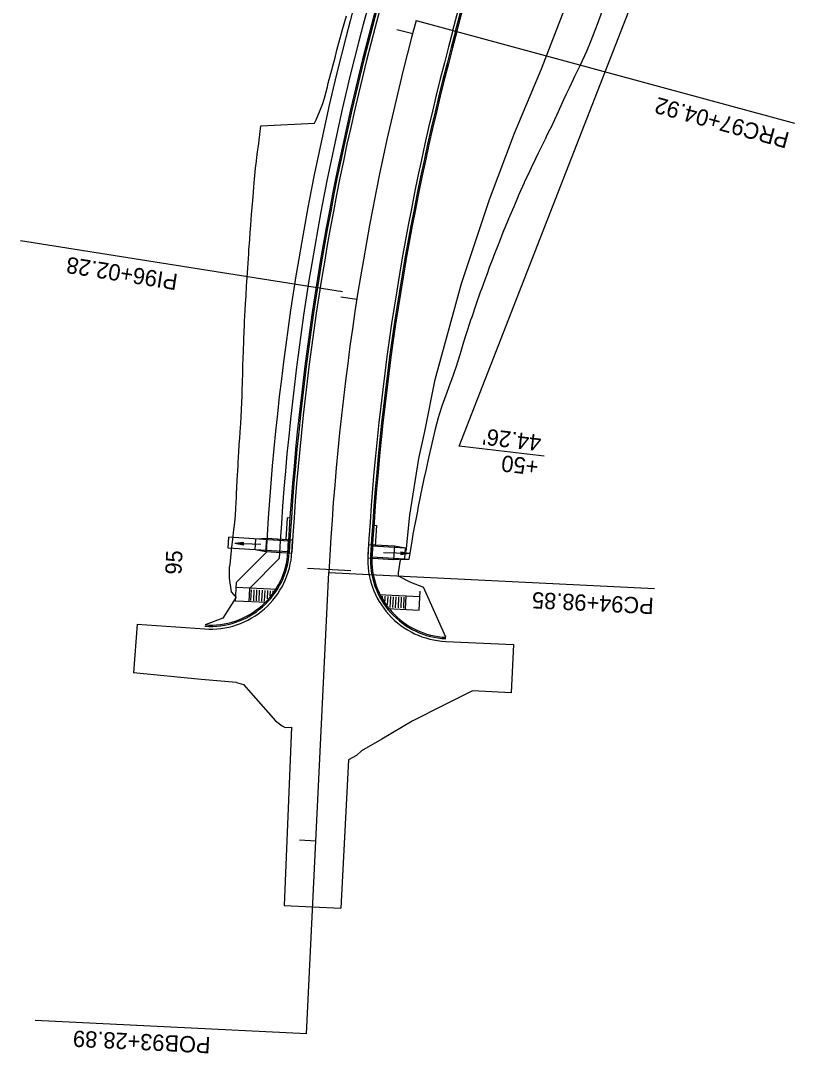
# Model space of a CAD drawing. Extents: x 1098669 to 1198896, y 698679 to 704410.
# Drawn here: x 1108582.2 to 1108867, y 698702.8 to 699082.9 of the extents above; entities that cross this region are included whole.
import ezdxf

# ---------------------------------------------------------------- set-up
doc = ezdxf.new("R2010")
doc.units = 0
for name, color, linetype in [('R_50 Horz Alg PC PI PT', 7, 'Continuous'), ('R_Horz Alg', 7, 'Continuous'), ('R_No Plot', 7, 'Continuous'), ('R_Proposed Const Limits', 7, 'Continuous'), ('R_Proposed Curb', 7, 'Continuous'), ('R_Proposed Road', 7, 'Continuous'), ('R_Proposed Sidewalk', 7, 'Continuous'), ('R_ROW', 7, 'Continuous'), ('R_ROW Annot', 7, 'Continuous'), ('R_Water', 7, 'Continuous')]:
    doc.layers.add(name, color=color, linetype=linetype)

msp = doc.modelspace()

# ---------------------------------------------------------------- linework, layer by layer
at = {"layer": 'R_50 Horz Alg PC PI PT'}
for p, q in [((1108727.82, 699082.94), (1108867.02, 699045.22)), ((1108700.76, 698983.11), (1108582.24, 699001.85)), ((1108700.76, 698983.11), (1108582.24, 699001.85)), ((1108695.71, 698879.8), (1108815.57, 698873.94)), ((1108687.4, 698710.04), (1108587.58, 698714.92))]:
    msp.add_line(p, q, dxfattribs=at)
at = {"layer": 'R_Horz Alg'}
for p, q in [((1108720.75, 699079.74), (1108726.55, 699078.2)), ((1108700.06, 698981.3), (1108705.99, 698980.38)), ((1108687.4, 698710.04), (1108695.71, 698879.8)), ((1108687.78, 698881.35), (1108703.76, 698880.55)), ((1108684.89, 698781.36), (1108690.88, 698781.07))]:
    msp.add_line(p, q, dxfattribs=at)
msp.add_arc((1109649.5, 698833.14), 954.93, 164.8351, 177.19903, dxfattribs=at)
at = {"layer": 'R_Proposed Const Limits'}
for points in [[(1108698.66, 699072.11), (1108699.38, 699074.79), (1108700.75, 699079.73), (1108702.16, 699084.67)], [(1108796.33, 699086.61), (1108794.44, 699081.58)], [(1108794.44, 699081.58), (1108792.12, 699075.53), (1108790.56, 699071.58), (1108788.21, 699066.5), (1108786.08, 699062.39), (1108785.55, 699061.24), (1108784.09, 699058.07), (1108783.07, 699055.85), (1108782.11, 699053.75), (1108780.6, 699050.44), (1108780.14, 699049.41), (1108778.13, 699045.07), (1108778.1, 699045.02), (1108775.97, 699040.75), (1108775.41, 699039.62), (1108773.84, 699036.42), (1108772.75, 699034.21), (1108771.72, 699032.08), (1108770.13, 699028.77), (1108769.63, 699027.71), (1108767.58, 699023.33), (1108767.56, 699023.29), (1108765.65, 699018.91), (1108765.16, 699017.77), (1108763.74, 699014.47), (1108762.79, 699012.22), (1108761.86, 699010.02), (1108760.47, 699006.65), (1108760.02, 699005.55), (1108758.22, 699001.06), (1108758.22, 699001.04), (1108756.46, 698996.55), (1108756.03, 698995.41), (1108754.74, 698992.03), (1108753.9, 698989.76), (1108753.06, 698987.49), (1108751.83, 698984.08), (1108751.42, 698982.94), (1108749.81, 698978.37), (1108749.81, 698978.37), (1108748.25, 698973.78), (1108747.87, 698972.64), (1108746.75, 698969.18), (1108746.02, 698966.89), (1108745.29, 698964.56), (1108744.22, 698961.11), (1108743.87, 698959.93), (1108742.47, 698955.31), (1108742.46, 698955.29), (1108740.8, 698950.67), (1108740.38, 698949.55), (1108739.1, 698946.05), (1108738.28, 698943.76), (1108737.44, 698941.41), (1108736.27, 698937.95), (1108735.93, 698936.74), (1108734.71, 698932.08), (1108734.7, 698932.03), (1108733.59, 698927.3), (1108733.33, 698926.17), (1108732.52, 698922.56), (1108732.02, 698920.24), (1108731.48, 698917.81), (1108730.7, 698914.31), (1108730.42, 698913.06), (1108729.42, 698908.36), (1108729.41, 698908.3), (1108728.48, 698903.52), (1108728.27, 698902.4), (1108727.55, 698898.74), (1108727.07, 698896.42), (1108726.64, 698893.95), (1108726.1, 698890.43), (1108725.91, 698889.14), (1108725.17, 698884.57)], [(1108661.61, 698870.79), (1108659.81, 698872.7), (1108659.08, 698877.74), (1108659.17, 698881.59), (1108659.3, 698882.78), (1108659.87, 698887.94), (1108659.88, 698888.04), (1108660.45, 698893.11), (1108660.61, 698894.49), (1108661.05, 698898.27), (1108661.34, 698900.93), (1108661.46, 698903.44), (1108661.65, 698907.41), (1108661.71, 698908.62), (1108661.97, 698913.8), (1108661.97, 698913.88), (1108662.25, 698918.99), (1108662.33, 698920.35), (1108662.56, 698924.17), (1108662.72, 698926.82), (1108662.88, 698929.35), (1108663.14, 698933.3), (1108663.22, 698934.54), (1108663.57, 698939.72), (1108663.57, 698939.77), (1108663.75, 698944.92), (1108663.78, 698946.27), (1108663.89, 698950.14), (1108663.97, 698952.79), (1108664.04, 698955.36), (1108664.17, 698959.31), (1108664.21, 698960.58), (1108664.4, 698965.8), (1108664.4, 698965.83), (1108664.61, 698971.03), (1108664.67, 698972.35), (1108664.89, 698976.25), (1108665.03, 698978.88), (1108665.19, 698981.47), (1108665.42, 698985.4), (1108665.51, 698986.7), (1108665.83, 698991.93), (1108665.83, 698991.93), (1108666.18, 698997.16), (1108666.28, 698998.46), (1108666.56, 699002.39), (1108666.75, 699005), (1108666.95, 699007.62), (1108667.25, 699011.54), (1108667.36, 699012.86), (1108667.79, 699018.08), (1108667.79, 699018.1), (1108668.24, 699023.34), (1108668.34, 699024.63), (1108668.68, 699028.59), (1108669.01, 699031.16), (1108669.35, 699033.8), (1108669.86, 699037.67), (1108670.01, 699039.01), (1108670.63, 699044.2), (1108670.63, 699044.24), (1108690.45, 699045.22), (1108690.95, 699046.38), (1108692.49, 699050.03), (1108693.45, 699052.4), (1108694.16, 699054.92), (1108695.14, 699058.59), (1108695.47, 699059.89), (1108696.74, 699064.8), (1108696.75, 699064.86), (1108698.07, 699069.82), (1108698.39, 699071), (1108698.66, 699072.11)], [(1108725.17, 698884.57), (1108721.93, 698884.6), (1108721.91, 698884.51), (1108721.24, 698879.67), (1108721.14, 698878.56), (1108725.79, 698876.29), (1108730.55, 698874.37)], [(1108738.76, 698855.97), (1108730.55, 698874.37)], [(1108661.61, 698870.79), (1108656.66, 698862.96), (1108650.12, 698860.52)]]:
    msp.add_lwpolyline(points, dxfattribs=at)
at = {"layer": 'R_Proposed Curb'}
for centre, radius, start, end in [((1107806.15, 699332.75), 969.93, 344.8351, 355.80096), ((1107806.15, 699332.75), 970.43, 344.8351, 355.80096), ((1109649.5, 698833.14), 970.43, 164.8351, 176.79723), ((1109649.5, 698833.14), 969.93, 164.8351, 176.79723), ((1109649.5, 698833.14), 939.93, 164.8351, 176.77112), ((1109649.5, 698833.14), 939.43, 164.8351, 176.77112), ((1108652.13, 698888.95), 29, 265.9516, 356.7972), ((1108652.13, 698888.95), 28.5, 265.9516, 356.7972), ((1108740.01, 698884.44), 29, 176.7711, 267.4761), ((1108740.01, 698884.44), 28.5, 176.7711, 267.4761)]:
    msp.add_arc(centre, radius, start, end, dxfattribs=at)
at = {"layer": 'R_Proposed Road'}
for points in [[(1108625.08, 698860.83), (1108623.77, 698842.87)], [(1108625.08, 698860.83), (1108650.01, 698859.02)], [(1108738.69, 698854.47), (1108763.67, 698853.31)], [(1108763.67, 698853.31), (1108762.84, 698835.51)], [(1108648.66, 698840.46), (1108623.77, 698842.87)], [(1108661.74, 698839.35), (1108648.66, 698840.46)], [(1108661.74, 698839.35), (1108664.22, 698838.59), (1108676.05, 698825.17), (1108678.54, 698823.33), (1108679.59, 698822.81), (1108681.94, 698822.86), (1108679.25, 698757.26)], [(1108762.84, 698835.51), (1108748.52, 698836.21), (1108738.02, 698831), (1108726.3, 698825.09), (1108715.14, 698818.51), (1108707.71, 698814.13), (1108705.83, 698812.44), (1108702.88, 698810.91), (1108700.03, 698756.24)], [(1108679.25, 698757.26), (1108700.03, 698756.24)]]:
    msp.add_lwpolyline(points, dxfattribs=at)
for centre, radius, start, end in [((1107806.15, 699332.75), 968.93, 344.8351, 355.80096), ((1109649.5, 698833.14), 968.93, 164.8351, 176.79723), ((1109649.5, 698833.14), 940.93, 164.8351, 176.77112), ((1108652.13, 698888.95), 30, 265.9516, 356.7972), ((1108740.01, 698884.44), 30, 176.7711, 267.4761)]:
    msp.add_arc(centre, radius, start, end, dxfattribs=at)
at = {"layer": 'R_Proposed Sidewalk'}
for p, q in [((1108661.31, 698869.3), (1108661.68, 698876.21)), ((1108676.71, 698873.56), (1108661.58, 698874.3)), ((1108666.3, 698869.04), (1108666.57, 698874.03)), ((1108667.01, 698869.47), (1108667.21, 698873.47)), ((1108668.01, 698869.42), (1108668.21, 698873.42)), ((1108669.01, 698869.37), (1108669.21, 698873.37)), ((1108670.01, 698869.32), (1108670.21, 698873.32)), ((1108671, 698869.27), (1108671.21, 698873.27)), ((1108672, 698869.22), (1108672.21, 698873.21)), ((1108673.05, 698870.11), (1108673.2, 698873.16)), ((1108674.11, 698871.28), (1108674.2, 698873.11)), ((1108675.16, 698872.33), (1108675.2, 698873.06)), ((1108714.01, 698871.73), (1108729.14, 698870.99)), ((1108715.43, 698870.36), (1108715.46, 698871.09)), ((1108716.37, 698869.21), (1108716.46, 698871.05)), ((1108717.32, 698867.95), (1108717.46, 698871)), ((1108718.27, 698866.96), (1108718.46, 698870.95)), ((1108719.27, 698866.91), (1108719.46, 698870.9)), ((1108720.27, 698866.86), (1108720.46, 698870.86)), ((1108721.27, 698866.81), (1108721.46, 698870.81)), ((1108722.27, 698866.77), (1108722.45, 698870.76)), ((1108723.26, 698866.72), (1108723.45, 698870.72)), ((1108723.93, 698866.22), (1108724.15, 698871.22)), ((1108728.92, 698865.99), (1108729.23, 698872.91)), ((1108672.93, 698868.73), (1108661.31, 698869.3)), ((1108717.3, 698866.56), (1108728.92, 698865.99))]:
    msp.add_line(p, q, dxfattribs=at)
for points in [[(1108661.68, 698876.21), (1108672.56, 698887.16)], [(1108666.58, 698874.05), (1108677.45, 698884.98)]]:
    msp.add_lwpolyline(points, dxfattribs=at)
for radius, end in [(978.43, 176.83488), (973.43, 176.94674)]:
    msp.add_arc((1109649.5, 698833.14), radius, 164.8351, end, dxfattribs=at)
at = {"layer": 'R_ROW'}
msp.add_lwpolyline([(1108743.6, 698926.27), (1108829.12, 699145.74)], dxfattribs=at)
at = {"layer": 'R_ROW Annot'}
msp.add_line((1108774.99, 698922.67), (1108743.6, 698926.27), dxfattribs=at)
at = {"layer": 'R_Water'}
for p, q in [((1108680.31, 698899.89), (1108679.84, 698891.91)), ((1108681.31, 698899.83), (1108680.31, 698899.9)), ((1108712.26, 698897.23), (1108713.26, 698897.17)), ((1108713.26, 698897.16), (1108712.76, 698889.51)), ((1108658.6, 698888.77), (1108658.86, 698892.76)), ((1108680.81, 698891.35), (1108658.86, 698892.76)), ((1108664.31, 698890.87), (1108661.11, 698890.51)), ((1108664.31, 698890.87), (1108661.11, 698890.51)), ((1108670.66, 698890.15), (1108661.11, 698890.51)), ((1108664.28, 698889.91), (1108661.11, 698890.51)), ((1108664.28, 698889.91), (1108661.11, 698890.51)), ((1108664.31, 698890.79), (1108661.64, 698890.49)), ((1108664.31, 698890.79), (1108661.64, 698890.49)), ((1108664.28, 698889.99), (1108661.64, 698890.49)), ((1108664.28, 698889.99), (1108661.64, 698890.49)), ((1108664.31, 698890.71), (1108662.19, 698890.47)), ((1108664.31, 698890.71), (1108662.19, 698890.47)), ((1108664.28, 698890.07), (1108662.19, 698890.47)), ((1108664.28, 698890.07), (1108662.19, 698890.47)), ((1108664.3, 698890.63), (1108662.72, 698890.45)), ((1108664.3, 698890.63), (1108662.72, 698890.45)), ((1108664.29, 698890.15), (1108662.72, 698890.45)), ((1108664.29, 698890.15), (1108662.72, 698890.45)), ((1108664.3, 698890.54), (1108663.26, 698890.43)), ((1108664.3, 698890.54), (1108663.26, 698890.43)), ((1108664.29, 698890.23), (1108663.26, 698890.43)), ((1108664.29, 698890.23), (1108663.26, 698890.43)), ((1108664.3, 698890.46), (1108663.79, 698890.41)), ((1108664.3, 698890.46), (1108663.79, 698890.41)), ((1108664.29, 698890.31), (1108663.79, 698890.41)), ((1108664.29, 698890.31), (1108663.79, 698890.41)), ((1108664.28, 698889.91), (1108664.31, 698890.87)), ((1108664.28, 698889.91), (1108664.31, 698890.87)), ((1108668.58, 698888.12), (1108668.84, 698892.12)), ((1108672.86, 698892.36), (1108668.84, 698892.12)), ((1108672.54, 698887.37), (1108672.86, 698892.36)), ((1108672.54, 698887.37), (1108672.86, 698892.36)), ((1108682.34, 698891.75), (1108672.86, 698892.36)), ((1108680.53, 698886.86), (1108680.85, 698891.85)), ((1108682.02, 698886.76), (1108682.34, 698891.75)), ((1108710.32, 698890.16), (1108710.02, 698885.17)), ((1108710.32, 698890.16), (1108719.8, 698889.61)), ((1108711.81, 698890.07), (1108711.52, 698885.08)), ((1108711.78, 698889.58), (1108723.76, 698888.88)), ((1108719.8, 698889.61), (1108719.51, 698884.62)), ((1108719.8, 698889.61), (1108719.51, 698884.62)), ((1108719.8, 698889.61), (1108723.76, 698888.88)), ((1108680.56, 698887.36), (1108658.6, 698888.77)), ((1108672.54, 698887.37), (1108668.58, 698888.12)), ((1108682.02, 698886.76), (1108672.54, 698887.37)), ((1108711.55, 698885.58), (1108723.53, 698884.88)), ((1108715.84, 698887.17), (1108725.4, 698886.87)), ((1108722.23, 698887.45), (1108722.2, 698886.49)), ((1108722.23, 698887.45), (1108722.2, 698886.49)), ((1108722.2, 698886.73), (1108723.79, 698886.92)), ((1108722.2, 698886.73), (1108723.79, 698886.92)), ((1108722.2, 698886.65), (1108724.32, 698886.91)), ((1108722.2, 698886.65), (1108724.32, 698886.91)), ((1108722.2, 698886.57), (1108724.86, 698886.89)), ((1108722.2, 698886.57), (1108724.86, 698886.89)), ((1108722.2, 698886.49), (1108725.4, 698886.87)), ((1108722.2, 698886.49), (1108725.4, 698886.87)), ((1108722.21, 698887.05), (1108722.71, 698886.96)), ((1108722.21, 698887.05), (1108722.71, 698886.96)), ((1108722.21, 698886.9), (1108722.71, 698886.96)), ((1108722.21, 698886.9), (1108722.71, 698886.96)), ((1108722.21, 698886.82), (1108723.25, 698886.94)), ((1108722.21, 698886.82), (1108723.25, 698886.94)), ((1108722.22, 698887.37), (1108724.86, 698886.89)), ((1108722.22, 698887.37), (1108724.86, 698886.89)), ((1108722.22, 698887.29), (1108724.32, 698886.91)), ((1108722.22, 698887.29), (1108724.32, 698886.91)), ((1108722.22, 698887.21), (1108723.79, 698886.92)), ((1108722.22, 698887.21), (1108723.79, 698886.92)), ((1108722.22, 698887.13), (1108723.25, 698886.94)), ((1108722.22, 698887.13), (1108723.25, 698886.94)), ((1108722.23, 698887.45), (1108725.4, 698886.87)), ((1108722.23, 698887.45), (1108725.4, 698886.87)), ((1108723.76, 698888.88), (1108723.53, 698884.88)), ((1108710.02, 698885.17), (1108719.51, 698884.62)), ((1108719.51, 698884.62), (1108723.53, 698884.88))]:
    msp.add_line(p, q, dxfattribs=at)
msp.add_lwpolyline([(1108724.19, 698887.55), (1108725.45, 698900.95), (1108728.82, 698921.8), (1108731.01, 698931.69), (1108734.8, 698950.88), (1108744.46, 698986.25), (1108754.78, 699017.16), (1108764.04, 699041.53), (1108773.95, 699065.25), (1108786.73, 699098.36), (1108804.86, 699151.61), (1108815.49, 699172.77), (1108822.89, 699188.09), (1108833.19, 699213.03)], dxfattribs=at)

# ---------------------------------------------------------------- texts
at = {"layer": 'R_50 Horz Alg PC PI PT'}
for s, rotation, p in [('PRC97+04.92', 164.8351, (1108865.59, 699041.64)), ('PI96+02.28', 171.0171, (1108640.38, 698989.62)), ('PI96+02.28', 171.0171, (1108640.38, 698989.62)), ('95', 87.13, (1108641.4, 698878.91)), ('PC94+98.85', 177.199, (1108815.4, 698870.44)), ('POB93+28.89', 177.199, (1108652.25, 698708.77))]:
    msp.add_text(s, height=6, rotation=rotation, dxfattribs=at).set_placement(p)
at = {"layer": 'R_No Plot'}
for p in [(1108694.62, 698856.58), (1108689.74, 698756.7), (1108687.45, 698709.99)]:
    msp.add_text('+', height=0.1, rotation=87.199, dxfattribs=at).set_placement(p)
at = {"layer": 'R_ROW Annot'}
for s, rotation, p in [("44.26'  ", 173.4176, (1108774.13, 698930.4)), ('+50 ', 173.4515, (1108773.1, 698921.46))]:
    msp.add_text(s, height=6, rotation=rotation, dxfattribs=at).set_placement(p)

doc.saveas('drawing.dxf')
